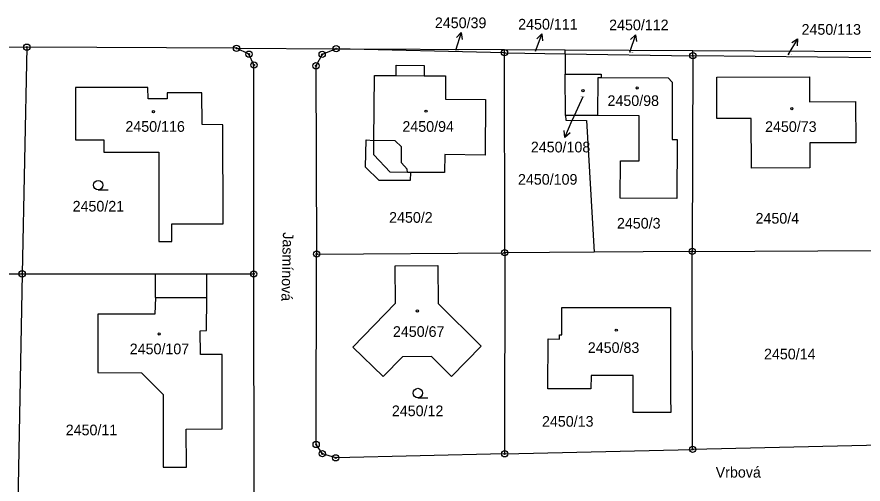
# Model space of a CAD drawing. Extents: x -755819 to -753140, y -1169796 to -1166000.
# Drawn here: x -755181.4 to -755046.4, y -1168395 to -1168320.5 of the extents above; entities that cross this region are included whole.
import ezdxf

# ---------------------------------------------------------------- set-up
doc = ezdxf.new("R2010")
doc.units = 0
for name, color, linetype in [('Vrstva 1', 7, 'Continuous'), ('Vrstva 15', 7, 'Continuous'), ('Vrstva 16', 7, 'Continuous'), ('Vrstva 18', 7, 'Continuous'), ('Vrstva 19', 7, 'Continuous'), ('Vrstva 24', 7, 'Continuous'), ('Vrstva 25', 7, 'Continuous'), ('Vrstva 4', 7, 'Continuous')]:
    doc.layers.add(name, color=color, linetype=linetype)

msp = doc.modelspace()

# ---------------------------------------------------------------- linework, layer by layer
at = {"layer": 'Vrstva 1'}
for p, q in [((-755187.03, -1168325.28), (-755179.78, -1168325.32)), ((-755179.78, -1168325.32), (-755180.52, -1168361.47)), ((-755146.33, -1168325.49), (-755179.78, -1168325.32)), ((-755144.35, -1168326.44), (-755146.33, -1168325.49)), ((-755146.33, -1168325.49), (-755130.42, -1168325.57)), ((-755143.55, -1168328.16), (-755144.35, -1168326.44)), ((-755132.66, -1168326.47), (-755133.65, -1168328.29)), ((-755130.42, -1168325.57), (-755132.66, -1168326.47)), ((-755103.57, -1168326.2), (-755130.42, -1168325.57)), ((-755130.42, -1168325.57), (-755103.57, -1168325.71)), ((-755103.57, -1168326.2), (-755103.57, -1168325.71)), ((-755103.57, -1168325.71), (-755093.89, -1168325.76)), ((-755103.54, -1168358.09), (-755103.57, -1168326.2)), ((-755103.57, -1168326.2), (-755093.89, -1168326.36)), ((-755093.89, -1168326.36), (-755093.89, -1168325.76)), ((-755093.89, -1168325.76), (-755073.52, -1168325.86)), ((-755093.89, -1168326.36), (-755093.88, -1168329.63)), ((-755093.89, -1168326.36), (-755073.52, -1168326.69)), ((-755073.52, -1168326.69), (-755073.61, -1168357.88)), ((-755073.52, -1168325.86), (-755044.42, -1168326.01)), ((-755073.52, -1168326.69), (-755073.52, -1168325.86)), ((-755043.68, -1168327.04), (-755073.52, -1168326.69)), ((-755143.58, -1168361.49), (-755143.55, -1168328.16)), ((-755133.65, -1168328.29), (-755133.54, -1168358.31)), ((-755120.85, -1168329.85), (-755120.83, -1168328.2)), ((-755120.83, -1168328.2), (-755116.4, -1168328.25)), ((-755116.4, -1168328.25), (-755116.41, -1168329.88)), ((-755124.41, -1168340.22), (-755124.29, -1168329.82)), ((-755124.29, -1168329.82), (-755120.85, -1168329.85)), ((-755116.41, -1168329.88), (-755112.97, -1168329.91)), ((-755112.97, -1168329.91), (-755113.01, -1168333.62)), ((-755093.85, -1168336.23), (-755093.88, -1168329.63)), ((-755093.88, -1168329.63), (-755088.15, -1168329.65)), ((-755088.66, -1168336.24), (-755088.65, -1168330.17)), ((-755088.65, -1168330.17), (-755088.15, -1168330.17)), ((-755088.15, -1168329.65), (-755088.15, -1168330.17)), ((-755088.15, -1168330.17), (-755077.46, -1168330.22)), ((-755077.46, -1168330.22), (-755076.81, -1168330.92)), ((-755069.72, -1168330.13), (-755054.91, -1168330.04)), ((-755069.7, -1168336.7), (-755069.72, -1168330.13)), ((-755054.91, -1168330.04), (-755054.89, -1168334.03)), ((-755160.46, -1168331.77), (-755172.01, -1168331.77)), ((-755172.01, -1168331.77), (-755172.01, -1168340.09)), ((-755160.43, -1168333.54), (-755160.46, -1168331.77)), ((-755076.81, -1168330.92), (-755076.82, -1168340.03)), ((-755157.38, -1168332.6), (-755157.39, -1168333.58)), ((-755151.86, -1168332.59), (-755157.38, -1168332.6)), ((-755151.83, -1168337.65), (-755151.86, -1168332.59)), ((-755157.39, -1168333.58), (-755160.43, -1168333.54)), ((-755113.01, -1168333.62), (-755106.59, -1168333.68)), ((-755106.59, -1168333.68), (-755106.68, -1168342.54)), ((-755054.89, -1168334.03), (-755047.55, -1168334)), ((-755047.55, -1168334), (-755047.53, -1168340.55)), ((-755093.85, -1168336.23), (-755093.81, -1168336.98)), ((-755088.66, -1168336.24), (-755093.85, -1168336.23)), ((-755093.81, -1168336.98), (-755090.47, -1168337.01)), ((-755090.47, -1168337.01), (-755089.28, -1168357.99)), ((-755082.07, -1168336.25), (-755088.66, -1168336.24)), ((-755082.08, -1168343.46), (-755082.07, -1168336.25)), ((-755064.21, -1168336.71), (-755069.7, -1168336.7)), ((-755064.14, -1168344.61), (-755064.21, -1168336.71)), ((-755148.49, -1168337.69), (-755151.83, -1168337.65)), ((-755148.47, -1168353.5), (-755148.49, -1168337.69)), ((-755172.01, -1168340.09), (-755167.51, -1168340.09)), ((-755167.51, -1168340.09), (-755167.51, -1168342.08)), ((-755125.73, -1168344.45), (-755125.66, -1168340.11)), ((-755125.66, -1168340.11), (-755124.41, -1168340.22)), ((-755076.82, -1168340.03), (-755076.05, -1168340.03)), ((-755076.05, -1168340.03), (-755076.1, -1168349.46)), ((-755047.53, -1168340.55), (-755054.86, -1168340.59)), ((-755054.86, -1168340.59), (-755054.84, -1168344.57)), ((-755167.51, -1168342.08), (-755158.74, -1168342.07)), ((-755158.74, -1168342.07), (-755158.74, -1168356.31)), ((-755113.09, -1168342.46), (-755113.14, -1168345.31)), ((-755106.68, -1168342.54), (-755113.09, -1168342.46)), ((-755085.11, -1168349.41), (-755085.09, -1168343.45)), ((-755085.09, -1168343.45), (-755082.08, -1168343.46)), ((-755123.58, -1168346.57), (-755125.73, -1168344.45)), ((-755118.59, -1168345.28), (-755118.63, -1168346.57)), ((-755113.14, -1168345.31), (-755118.59, -1168345.28)), ((-755054.84, -1168344.57), (-755064.14, -1168344.61)), ((-755118.63, -1168346.57), (-755123.58, -1168346.57)), ((-755076.1, -1168349.46), (-755085.11, -1168349.41)), ((-755156.62, -1168356.31), (-755156.62, -1168353.5)), ((-755156.62, -1168353.5), (-755148.47, -1168353.5)), ((-755158.74, -1168356.31), (-755156.62, -1168356.31)), ((-755073.61, -1168357.88), (-755043.59, -1168357.75)), ((-755133.62, -1168388.68), (-755133.54, -1168358.31)), ((-755133.54, -1168358.31), (-755103.54, -1168358.09)), ((-755103.54, -1168358.09), (-755103.56, -1168390.16)), ((-755089.28, -1168357.99), (-755103.54, -1168358.09)), ((-755073.61, -1168357.88), (-755089.28, -1168357.99)), ((-755073.56, -1168389.45), (-755073.61, -1168357.88)), ((-755120.99, -1168360.19), (-755114.2, -1168360.12)), ((-755120.96, -1168366.14), (-755120.99, -1168360.19)), ((-755114.2, -1168360.12), (-755114.15, -1168366.18)), ((-755192.22, -1168361.46), (-755180.52, -1168361.47)), ((-755180.52, -1168361.47), (-755181.23, -1168398.1)), ((-755180.52, -1168361.47), (-755159.24, -1168361.48)), ((-755159.25, -1168365.23), (-755159.24, -1168361.48)), ((-755159.24, -1168361.48), (-755151.08, -1168361.49)), ((-755151.07, -1168365.23), (-755151.08, -1168361.49)), ((-755151.08, -1168361.49), (-755143.58, -1168361.49)), ((-755143.53, -1168397.15), (-755143.58, -1168361.49)), ((-755159.25, -1168365.23), (-755159.34, -1168367.87)), ((-755151.09, -1168370.51), (-755151.07, -1168365.23)), ((-755127.79, -1168373.17), (-755120.96, -1168366.14)), ((-755114.15, -1168366.18), (-755107.27, -1168373)), ((-755094.44, -1168371.2), (-755094.43, -1168366.83)), ((-755094.43, -1168366.83), (-755077.07, -1168366.82)), ((-755077.07, -1168366.82), (-755077.08, -1168381.07)), ((-755159.34, -1168367.87), (-755168.47, -1168367.87)), ((-755168.47, -1168367.87), (-755168.43, -1168377.18)), ((-755152.11, -1168370.53), (-755151.09, -1168370.51)), ((-755152.07, -1168374.31), (-755152.11, -1168370.53)), ((-755094.81, -1168371.86), (-755094.81, -1168371.2)), ((-755094.81, -1168371.2), (-755094.44, -1168371.2)), ((-755096.64, -1168379.79), (-755096.63, -1168371.85)), ((-755096.63, -1168371.85), (-755094.81, -1168371.86)), ((-755122.94, -1168377.85), (-755127.79, -1168373.17)), ((-755107.27, -1168373), (-755112.01, -1168377.81)), ((-755148.61, -1168374.31), (-755152.07, -1168374.31)), ((-755148.62, -1168386.2), (-755148.61, -1168374.31)), ((-755119.85, -1168374.7), (-755122.94, -1168377.85)), ((-755115.22, -1168374.67), (-755119.85, -1168374.7)), ((-755112.01, -1168377.81), (-755115.22, -1168374.67)), ((-755168.43, -1168377.18), (-755161.47, -1168377.25)), ((-755161.47, -1168377.25), (-755158.02, -1168380.69)), ((-755089.77, -1168377.66), (-755089.78, -1168379.8)), ((-755083.07, -1168377.67), (-755089.77, -1168377.66)), ((-755083.04, -1168381.1), (-755083.07, -1168377.67)), ((-755158.02, -1168380.69), (-755158.05, -1168392.28)), ((-755089.78, -1168379.8), (-755096.64, -1168379.79)), ((-755083.07, -1168383.6), (-755083.04, -1168381.1)), ((-755077.08, -1168381.07), (-755077.06, -1168383.57)), ((-755077.06, -1168383.57), (-755083.07, -1168383.6)), ((-755154.34, -1168386.21), (-755148.62, -1168386.2)), ((-755154.33, -1168392.28), (-755154.34, -1168386.21)), ((-755132.63, -1168390.15), (-755133.62, -1168388.68)), ((-755043.54, -1168388.78), (-755073.56, -1168389.45)), ((-755130.5, -1168390.8), (-755132.63, -1168390.15)), ((-755103.56, -1168390.16), (-755130.5, -1168390.8)), ((-755103.56, -1168390.16), (-755073.56, -1168389.45)), ((-755158.05, -1168392.28), (-755154.33, -1168392.28))]:
    msp.add_line(p, q, dxfattribs=at)
at = {"layer": 'Vrstva 16'}
for p, q in [((-755110.46, -1168323), (-755111.41, -1168325.85)), ((-755097.59, -1168323.21), (-755098.68, -1168326.01)), ((-755082.67, -1168323.33), (-755083.62, -1168326.18)), ((-755056.81, -1168323.99), (-755058.35, -1168326.56)), ((-755091.1, -1168333.23), (-755092.76, -1168336.97)), ((-755093.97, -1168339.71), (-755092.76, -1168336.97))]:
    msp.add_line(p, q, dxfattribs=at)
for points in [[(-755111.25, -1168323.79), (-755110.46, -1168323), (-755110.3, -1168324.11)], [(-755098.42, -1168323.97), (-755097.59, -1168323.21), (-755097.49, -1168324.33)], [(-755083.46, -1168324.12), (-755082.67, -1168323.33), (-755082.51, -1168324.44)], [(-755057.75, -1168324.59), (-755056.81, -1168323.99), (-755056.89, -1168325.1)], [(-755093.11, -1168339), (-755093.97, -1168339.71), (-755094.03, -1168338.6)]]:
    msp.add_lwpolyline(points, dxfattribs=at)
at = {"layer": 'Vrstva 24'}
for centre, radius in [((-755179.78, -1168325.32), 0.5), ((-755179.78, -1168325.32), 0.1), ((-755146.33, -1168325.49), 0.5), ((-755146.33, -1168325.49), 0.1), ((-755130.42, -1168325.57), 0.5), ((-755144.35, -1168326.44), 0.5), ((-755144.35, -1168326.44), 0.1), ((-755132.66, -1168326.47), 0.5), ((-755132.66, -1168326.47), 0.1), ((-755130.42, -1168325.57), 0.1), ((-755103.57, -1168326.2), 0.5), ((-755103.57, -1168326.2), 0.1), ((-755073.52, -1168326.69), 0.5), ((-755073.52, -1168326.69), 0.1), ((-755143.55, -1168328.16), 0.5), ((-755143.55, -1168328.16), 0.1), ((-755133.65, -1168328.29), 0.5), ((-755133.65, -1168328.29), 0.1), ((-755133.54, -1168358.31), 0.5), ((-755103.54, -1168358.09), 0.5), ((-755073.61, -1168357.88), 0.5), ((-755073.61, -1168357.88), 0.1), ((-755133.54, -1168358.31), 0.1), ((-755103.54, -1168358.09), 0.1), ((-755180.52, -1168361.47), 0.5), ((-755180.52, -1168361.47), 0.1), ((-755143.58, -1168361.49), 0.5), ((-755143.58, -1168361.49), 0.1), ((-755133.62, -1168388.68), 0.5), ((-755133.62, -1168388.68), 0.1), ((-755132.63, -1168390.15), 0.5), ((-755132.63, -1168390.15), 0.1), ((-755103.56, -1168390.16), 0.5), ((-755103.56, -1168390.16), 0.1), ((-755073.56, -1168389.45), 0.5), ((-755073.56, -1168389.45), 0.1), ((-755130.5, -1168390.8), 0.5), ((-755130.5, -1168390.8), 0.1)]:
    msp.add_circle(centre, radius, dxfattribs=at)
at = {"layer": 'Vrstva 25'}
for p, q in [((-755168.39, -1168348.06), (-755166.79, -1168348.06)), ((-755117.38, -1168381.22), (-755115.78, -1168381.22))]:
    msp.add_line(p, q, dxfattribs=at)
for centre, radius in [((-755091.06, -1168332.25), 0.175), ((-755082.4, -1168331.82), 0.175), ((-755159.58, -1168335.6), 0.175), ((-755116.08, -1168335.53), 0.175), ((-755057.73, -1168335.12), 0.175), ((-755168.39, -1168347.31), 0.75), ((-755117.47, -1168367.38), 0.175), ((-755158.66, -1168371.05), 0.175), ((-755085.74, -1168370.44), 0.175), ((-755117.38, -1168380.47), 0.75)]:
    msp.add_circle(centre, radius, dxfattribs=at)
at = {"layer": 'Vrstva 4'}
for p, q in [((-755120.85, -1168329.85), (-755116.41, -1168329.88)), ((-755124.43, -1168342.51), (-755124.41, -1168340.22)), ((-755121.02, -1168340.26), (-755124.41, -1168340.22)), ((-755120.01, -1168341.21), (-755121.02, -1168340.26)), ((-755120.02, -1168343.76), (-755120.01, -1168341.21)), ((-755121.8, -1168345.24), (-755124.43, -1168342.51)), ((-755119.08, -1168344.8), (-755120.02, -1168343.76)), ((-755119.07, -1168345.28), (-755121.8, -1168345.24)), ((-755119.07, -1168345.28), (-755119.08, -1168344.8)), ((-755118.59, -1168345.28), (-755119.07, -1168345.28)), ((-755159.25, -1168365.23), (-755151.07, -1168365.23))]:
    msp.add_line(p, q, dxfattribs=at)

# ---------------------------------------------------------------- texts
at = {"layer": 'Vrstva 15'}
msp.add_text('Jasmínová', height=1.7, rotation=268.7172, dxfattribs=at).set_placement((-755138.92, -1168354.82))
msp.add_text('Vrbová', height=1.7, dxfattribs=at).set_placement((-755069.88, -1168393.95))
at = {"layer": 'Vrstva 16'}
for s, p in [('2450/39', (-755114.68, -1168322.29)), ('2450/111', (-755101.39, -1168322.51)), ('2450/112', (-755086.88, -1168322.63)), ('2450/113', (-755056.18, -1168323.34)), ('2450/108', (-755099.37, -1168342.1))]:
    msp.add_text(s, height=1.7, dxfattribs=at).set_placement(p)
at = {"layer": 'Vrstva 18'}
for s, height, p in [('2450/39', 0.1, (-755111.4, -1168325.85)), ('2450/111', 0.1, (-755098.67, -1168326.01)), ('2450/112', 0.1, (-755083.61, -1168326.18)), ('2450/113', 0.1, (-755058.34, -1168326.56)), ('2450/109', 1.7, (-755101.42, -1168347.25)), ('2450/21', 1.7, (-755172.47, -1168351.53)), ('2450/2', 1.7, (-755121.98, -1168353.32)), ('2450/4', 1.7, (-755063.52, -1168353.46)), ('2450/3', 1.7, (-755085.63, -1168354.25)), ('2450/14', 1.7, (-755062.17, -1168375.1)), ('2450/12', 1.7, (-755121.54, -1168384.16)), ('2450/13', 1.7, (-755097.59, -1168385.84)), ('2450/11', 1.7, (-755173.57, -1168387.21))]:
    msp.add_text(s, height=height, dxfattribs=at).set_placement(p)
at = {"layer": 'Vrstva 19'}
for s, height, p in [('2450/108', 0.1, (-755091.42, -1168333.23)), ('2450/98', 1.7, (-755087.14, -1168334.7)), ('2450/116', 1.7, (-755164.05, -1168338.82)), ('2450/94', 1.7, (-755119.86, -1168338.82)), ('2450/73', 1.7, (-755062, -1168338.84)), ('2450/67', 1.7, (-755121.37, -1168371.52)), ('2450/107', 1.7, (-755163.36, -1168374.29)), ('2450/83', 1.7, (-755090.28, -1168374.08))]:
    msp.add_text(s, height=height, dxfattribs=at).set_placement(p)

doc.saveas('drawing.dxf')
